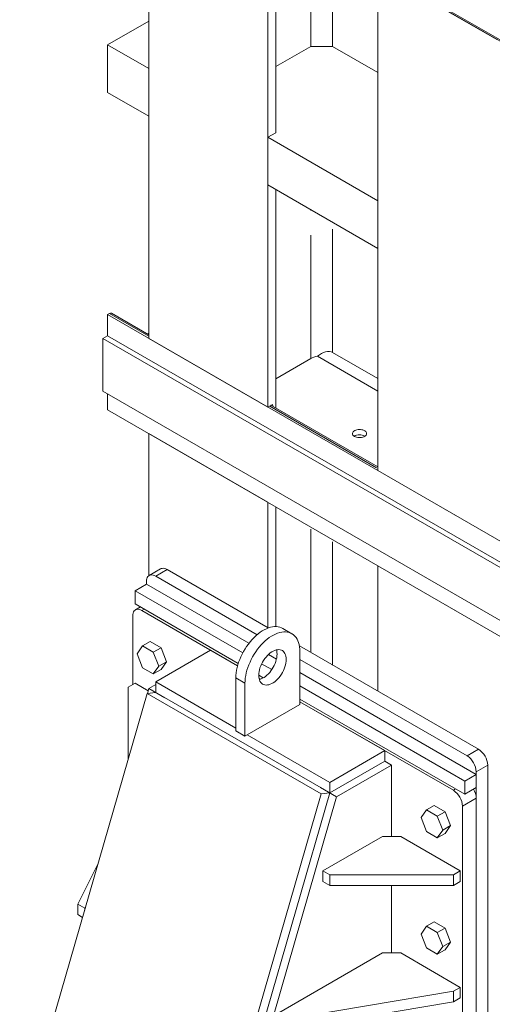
# Model space of a CAD drawing. Header units: millimetres. Extents: x 450 to 25135, y 150 to 17673.
# Tile 299 of 463: x 15473 to 16203, y 11576 to 13096. Entities that reach past the tile are written whole.
import ezdxf

# ---------------------------------------------------------------- set-up
doc = ezdxf.new("R2010")
doc.units = ezdxf.units.MM
doc.linetypes.add('SLD-Centrada-doble', pattern=[12.7, 6.35, -1.27, 1.27, -1.27, 1.27, -1.27])
doc.linetypes.add('SLD-Continua', pattern=[0])
doc.layers.add('OCULTA', color=8, linetype='SLD-Continua')

msp = doc.modelspace()

# ---------------------------------------------------------------- linework, layer by layer
at = {"color": 7, "linetype": 'SLD-Continua', "lineweight": 18, "ltscale": 30}
msp.add_line((15739.5, 13339), (17116.4, 12544.3), dxfattribs=at)
at = {"layer": 'OCULTA', "linetype": 'SLD-Continua', "lineweight": 18, "ltscale": 30}
for p, q in [((15672.5, 12603.6), (15672.5, 13375.3)), ((15672.5, 12603.6), (15672.5, 13375.3)), ((15672.5, 12603.6), (15672.5, 13375.3)), ((17131, 12533.6), (15835.2, 13281.5)), ((17131, 12533.6), (15835.2, 13281.5)), ((17131, 12533.6), (15835.2, 13281.5)), ((15856.4, 12497.5), (15856.4, 13269.2)), ((15856.4, 12497.5), (15856.4, 13269.2)), ((15856.4, 12497.5), (15856.4, 13269.2)), ((15868.8, 12921.1), (15868.8, 13262.1)), ((15868.8, 12921.1), (15868.8, 13262.1)), ((15868.8, 12921.1), (15868.8, 13262.1)), ((16026.1, 12399.5), (16026.1, 13171.3)), ((16209.9, 13065.2), (16026.1, 13171.3)), ((16026.1, 12399.5), (16026.1, 13171.3)), ((16209.9, 13065.2), (16026.1, 13171.3)), ((16026.1, 12399.5), (16026.1, 13171.3)), ((16209.9, 13065.2), (16026.1, 13171.3)), ((15672.5, 13093.5), (15608.9, 13056.8)), ((15672.5, 13093.5), (15608.9, 13056.8)), ((15672.5, 13093.5), (15608.9, 13056.8)), ((15672.5, 13020.1), (15608.9, 13056.8)), ((15608.9, 13056.8), (15608.9, 12983.3)), ((15672.5, 13020.1), (15608.9, 13056.8)), ((15608.9, 13056.8), (15608.9, 12983.3)), ((15672.5, 13020.1), (15608.9, 13056.8)), ((15608.9, 13056.8), (15608.9, 12983.3)), ((15868.8, 13023.1), (15922.5, 13054.2)), ((15868.8, 13023.1), (15922.5, 13054.2)), ((15868.8, 13023.1), (15922.5, 13054.2)), ((15956.4, 13054.2), (15922.5, 13054.2)), ((15956.4, 13054.2), (15922.5, 13054.2)), ((15956.4, 13054.2), (15922.5, 13054.2)), ((15956.4, 13054.2), (16026.1, 13014)), ((15956.4, 13054.2), (16026.1, 13014)), ((15956.4, 13054.2), (16026.1, 13014)), ((15672.5, 12946.6), (15672.5, 13020.1)), ((15672.5, 12946.6), (15672.5, 13020.1)), ((15672.5, 12946.6), (15672.5, 13020.1)), ((15672.5, 12946.6), (15608.9, 12983.3)), ((15672.5, 12946.6), (15608.9, 12983.3)), ((15672.5, 12946.6), (15608.9, 12983.3)), ((15856.4, 12914), (15868.8, 12921.1)), ((15856.4, 12914), (15868.8, 12921.1)), ((15856.4, 12914), (15868.8, 12921.1)), ((16026.1, 12816), (15856.4, 12914)), ((15856.4, 12840.5), (15856.4, 12914)), ((16026.1, 12816), (15856.4, 12914)), ((15856.4, 12840.5), (15856.4, 12914)), ((16026.1, 12816), (15856.4, 12914)), ((15856.4, 12840.5), (15856.4, 12914)), ((16026.1, 12742.5), (15856.4, 12840.5)), ((16026.1, 12742.5), (15856.4, 12840.5)), ((16026.1, 12742.5), (15856.4, 12840.5)), ((15868.8, 12495.9), (15868.8, 12833.3)), ((15868.8, 12495.9), (15868.8, 12833.3)), ((15868.8, 12495.9), (15868.8, 12833.3)), ((16026.1, 12742.5), (16026.1, 12816)), ((16026.1, 12742.5), (16026.1, 12816)), ((16026.1, 12742.5), (16026.1, 12816)), ((15608.9, 12640.3), (15611.7, 12641.9)), ((15608.9, 12640.3), (15611.7, 12641.9)), ((15608.9, 12640.3), (15611.7, 12641.9)), ((15608.9, 12640.3), (17172.5, 11737.9)), ((15608.9, 12607.7), (15608.9, 12640.3)), ((15608.9, 12640.3), (17172.5, 11737.9)), ((15608.9, 12607.7), (15608.9, 12640.3)), ((15608.9, 12640.3), (17172.5, 11737.9)), ((15608.9, 12607.7), (15608.9, 12640.3)), ((15672.5, 12609.2), (15615.2, 12642.3)), ((15672.5, 12609.2), (15615.2, 12642.3)), ((15672.5, 12609.2), (15615.2, 12642.3)), ((15608.9, 12607.7), (15601.8, 12603.6)), ((17172.5, 11697.1), (15601.8, 12603.6)), ((15601.8, 12603.6), (15601.8, 12521.9)), ((17172.5, 11705.2), (15608.9, 12607.7)), ((15670.3, 12610.4), (15672.5, 12611.7)), ((15670.3, 12610.4), (15672.5, 12611.7)), ((15670.3, 12610.4), (15672.5, 12611.7)), ((15672.5, 12603.6), (15856.4, 12497.5)), ((15672.5, 12603.6), (15856.4, 12497.5)), ((15672.5, 12603.6), (15856.4, 12497.5)), ((15922.5, 12572.3), (15868.8, 12541.3)), ((15922.5, 12572.3), (15868.8, 12541.3)), ((15922.5, 12572.3), (15868.8, 12541.3)), ((15956.4, 12581.6), (16026.1, 12541.4)), ((15956.4, 12581.6), (16026.1, 12541.4)), ((15956.4, 12581.6), (16026.1, 12541.4)), ((17172.5, 11615.4), (15601.8, 12521.9)), ((15608.9, 12517.8), (15608.9, 12493.3)), ((15608.9, 12517.8), (15608.9, 12493.3)), ((15608.9, 12517.8), (15608.9, 12493.3)), ((15608.9, 12517.8), (15608.9, 12493.3)), ((15608.9, 12517.8), (15608.9, 12493.3)), ((15863.7, 12501.7), (15856.4, 12497.5)), ((15863.7, 12501.7), (15856.4, 12497.5)), ((15863.7, 12501.7), (15856.4, 12497.5)), ((16026.1, 12405.1), (15861.2, 12500.3)), ((16026.1, 12405.1), (15861.2, 12500.3)), ((16026.1, 12405.1), (15861.2, 12500.3)), ((15864, 12498.7), (15863.7, 12501.7)), ((15864, 12498.7), (15863.7, 12501.7)), ((15864, 12498.7), (15863.7, 12501.7)), ((17172.5, 11590.9), (15608.9, 12493.3)), ((17172.5, 11590.9), (15608.9, 12493.3)), ((17172.5, 11590.9), (15608.9, 12493.3)), ((17172.5, 11590.9), (15608.9, 12493.3)), ((17172.5, 11590.9), (15608.9, 12493.3)), ((15672.5, 12237.1), (15672.5, 12456.6)), ((15856.4, 12350.5), (15672.5, 12456.6)), ((15672.5, 12237.1), (15672.5, 12456.6)), ((15856.4, 12350.5), (15672.5, 12456.6)), ((15672.5, 12237.1), (15672.5, 12456.6)), ((15856.4, 12350.5), (15672.5, 12456.6)), ((15856.4, 12350.5), (15672.5, 12456.6)), ((15672.5, 12237.1), (15672.5, 12456.6)), ((15672.5, 12237.1), (15672.5, 12456.6)), ((15856.4, 12350.5), (15672.5, 12456.6)), ((16026.1, 12399.5), (16209.9, 12293.4)), ((16026.1, 12399.5), (16209.9, 12293.4)), ((16026.1, 12399.5), (16209.9, 12293.4)), ((15856.4, 12156.9), (15856.4, 12350.5)), ((15856.4, 12156.9), (15856.4, 12350.5)), ((15856.4, 12156.9), (15856.4, 12350.5)), ((15856.4, 12156.9), (15856.4, 12350.5)), ((15856.4, 12156.9), (15856.4, 12350.5)), ((15868.8, 12158.7), (15868.8, 12343.3)), ((15868.8, 12158.7), (15868.8, 12343.3)), ((15868.8, 12158.7), (15868.8, 12343.3)), ((15868.8, 12158.7), (15868.8, 12343.3)), ((15868.8, 12158.7), (15868.8, 12343.3)), ((16209.9, 12146.4), (16026.1, 12252.5)), ((16026.1, 12059), (16026.1, 12252.5)), ((16026.1, 12059), (16026.1, 12252.5)), ((16209.9, 12146.4), (16026.1, 12252.5)), ((16209.9, 12146.4), (16026.1, 12252.5)), ((16026.1, 12059), (16026.1, 12252.5)), ((16209.9, 12146.4), (16026.1, 12252.5)), ((16026.1, 12059), (16026.1, 12252.5)), ((16209.9, 12146.4), (16026.1, 12252.5)), ((16026.1, 12059), (16026.1, 12252.5)), ((15690.8, 12247.7), (15673.2, 12237.5)), ((15690.8, 12247.7), (15673.2, 12237.5)), ((15690.8, 12247.7), (15673.2, 12237.5)), ((15690.8, 12247.7), (15673.2, 12237.5)), ((15690.8, 12247.7), (15673.2, 12237.5)), ((15683.2, 12236.5), (15839.8, 12146.1)), ((15683.2, 12236.5), (15839.8, 12146.1)), ((15683.2, 12236.5), (15839.8, 12146.1)), ((15683.2, 12236.5), (15839.8, 12146.1)), ((15683.2, 12236.5), (15839.8, 12146.1)), ((15700.8, 12246.7), (15857.1, 12156.6)), ((15700.8, 12246.7), (15857.1, 12156.6)), ((15700.8, 12246.7), (15857.1, 12156.6)), ((15700.8, 12246.7), (15857.1, 12156.6)), ((15700.8, 12246.7), (15857.1, 12156.6)), ((15669, 12224.3), (15651.3, 12214.1)), ((15669, 12224.3), (15651.3, 12214.1)), ((15669, 12224.3), (15651.3, 12214.1)), ((15669, 12224.3), (15651.3, 12214.1)), ((15669, 12224.3), (15651.3, 12214.1)), ((15669, 12224.3), (15669, 12228.4)), ((15669, 12224.3), (15669, 12228.4)), ((15669, 12224.3), (15669, 12228.4)), ((15669, 12224.3), (15669, 12228.4)), ((15669, 12224.3), (15669, 12228.4)), ((15827.2, 12133), (15669, 12224.3)), ((15827.2, 12133), (15669, 12224.3)), ((15827.2, 12133), (15669, 12224.3)), ((15827.2, 12133), (15669, 12224.3)), ((15827.2, 12133), (15669, 12224.3)), ((15817.6, 12118.1), (15651.3, 12214.1)), ((15651.3, 12214.1), (15651.3, 12193.6)), ((15817.6, 12118.1), (15651.3, 12214.1)), ((15651.3, 12214.1), (15651.3, 12193.6)), ((15817.6, 12118.1), (15651.3, 12214.1)), ((15651.3, 12214.1), (15651.3, 12193.6)), ((15817.6, 12118.1), (15651.3, 12214.1)), ((15651.3, 12214.1), (15651.3, 12193.6)), ((15817.6, 12118.1), (15651.3, 12214.1)), ((15651.3, 12214.1), (15651.3, 12193.6)), ((15810.6, 12101.7), (15651.3, 12193.6)), ((15810.6, 12101.7), (15651.3, 12193.6)), ((15810.6, 12101.7), (15651.3, 12193.6)), ((15810.6, 12101.7), (15651.3, 12193.6)), ((15810.6, 12101.7), (15651.3, 12193.6)), ((15647.8, 12175.3), (15647.8, 12069.1)), ((15659.6, 12188.9), (15651.9, 12184.4)), ((15809.6, 12098.2), (15661.9, 12183.4)), ((15893.5, 12147.7), (15879.3, 12155.9)), ((15674.8, 12135.6), (15662.8, 12128.7)), ((15691.5, 12126), (15674.8, 12135.6)), ((15662.8, 12128.7), (15654.4, 12116.8)), ((15654.4, 12116.8), (15662.8, 12095.2)), ((15679.5, 12119), (15662.8, 12128.7)), ((15691.5, 12126), (15679.5, 12119)), ((15687.9, 12097.4), (15679.5, 12119)), ((15768, 12122.2), (15683.2, 12073.3)), ((15699.9, 12104.4), (15691.5, 12126)), ((15809.6, 12098.2), (15768, 12122.2)), ((15869.6, 12108.5), (15857.3, 12115.6)), ((15869.6, 12108.5), (15857.3, 12115.6)), ((15869.6, 12108.5), (15857.3, 12115.6)), ((15869.6, 12108.5), (15857.3, 12115.6)), ((15869.6, 12108.5), (15857.3, 12115.6)), ((15905.2, 12128.8), (16181.7, 11969.2)), ((15905.2, 12128.8), (16181.7, 11969.2)), ((15905.2, 12128.8), (16181.7, 11969.2)), ((15905.2, 12128.8), (16181.7, 11969.2)), ((15905.2, 12128.8), (16181.7, 11969.2)), ((15905.9, 12120.2), (15905.9, 12038.6)), ((15699.9, 12104.4), (15687.9, 12097.4)), ((15691.5, 12092.5), (15699.9, 12104.4)), ((15862.4, 12092.2), (15846.8, 12101.3)), ((15862.4, 12092.2), (15846.8, 12101.3)), ((15862.4, 12092.2), (15846.8, 12101.3)), ((15862.4, 12092.2), (15846.8, 12101.3)), ((15862.4, 12092.2), (15846.8, 12101.3)), ((15905.9, 12108), (16164, 11959)), ((15905.9, 12108), (16164, 11959)), ((15905.9, 12108), (16164, 11959)), ((15905.9, 12108), (16164, 11959)), ((15905.9, 12108), (16164, 11959)), ((15662.8, 12095.2), (15679.5, 12085.5)), ((15679.5, 12085.5), (15687.9, 12097.4)), ((15691.5, 12092.5), (15679.5, 12085.5)), ((16178.1, 11930.4), (15905.9, 12087.6)), ((16178.1, 11930.4), (15905.9, 12087.6)), ((16178.1, 11930.4), (15905.9, 12087.6)), ((16178.1, 11930.4), (15905.9, 12087.6)), ((16178.1, 11930.4), (15905.9, 12087.6)), ((15640.7, 12065), (15651.3, 12071.2)), ((15651.3, 12071.2), (15671.5, 12059.5)), ((15672.5, 12063), (15683.2, 12069.2)), ((15683.2, 12073.3), (15806.9, 12001.8)), ((15683.2, 12073.3), (15683.2, 12056.9)), ((15806.9, 11997.8), (15806.9, 12079.4)), ((15821, 11989.6), (15821, 12071.3)), ((15849.3, 12079.4), (15842.3, 12083.5)), ((15849.3, 12079.4), (15842.3, 12083.5)), ((15849.3, 12079.4), (15842.3, 12083.5)), ((15849.3, 12079.4), (15842.3, 12083.5)), ((15849.3, 12079.4), (15842.3, 12083.5)), ((15845.4, 12077.6), (15842.6, 12079.2)), ((15845.4, 12077.6), (15842.6, 12079.2)), ((15670, 12055.4), (15473.2, 11373.1)), ((15640.7, 11954.8), (15640.7, 12065)), ((15670, 12055.4), (15683.2, 12056.9)), ((15938.7, 11900.3), (15670, 12055.4)), ((15670.4, 12055.4), (15672.5, 12063)), ((15697.3, 12048.8), (15672.5, 12063)), ((15683.2, 12056.9), (15951.9, 11901.8)), ((15951.9, 11901.8), (15683.2, 12056.9)), ((16160.4, 11920.2), (15905.9, 12067.1)), ((16160.4, 11920.2), (15905.9, 12067.1)), ((16160.4, 11920.2), (15905.9, 12067.1)), ((16160.4, 11920.2), (15905.9, 12067.1)), ((16160.4, 11920.2), (15905.9, 12067.1)), ((15905.9, 12038.6), (15821, 11989.6)), ((16160.4, 11899.8), (15905.9, 12046.7)), ((16160.4, 11899.8), (15905.9, 12046.7)), ((16160.4, 11899.8), (15905.9, 12046.7)), ((16160.4, 11899.8), (15905.9, 12046.7)), ((16160.4, 11899.8), (15905.9, 12046.7)), ((16142.8, 11905.9), (15905.9, 12042.7)), ((16036.7, 11967.2), (15905.9, 12042.7)), ((15806.9, 11997.8), (15821, 11989.6)), ((15824.6, 11991.6), (15951.9, 11918.2)), ((15951.9, 11918.2), (16036.7, 11967.2)), ((16036.7, 11967.2), (16036.7, 11950.8)), ((15640.7, 11953.8), (15640.7, 11954.8)), ((15641, 11954.7), (15640.7, 11954.8)), ((15951.9, 11901.8), (16036.7, 11950.8)), ((16036.7, 11950.8), (16047.3, 11944.7)), ((15962.5, 11895.7), (16047.3, 11944.7)), ((16047.3, 11944.7), (16047.3, 11834.5)), ((16178.1, 11934.5), (16178.1, 11501.4)), ((16178.1, 11934.5), (16178.1, 11501.4)), ((16178.1, 11934.5), (16178.1, 11501.4)), ((16178.1, 11934.5), (16178.1, 11501.4)), ((16178.1, 11934.5), (16178.1, 11501.4)), ((16195.8, 11944.7), (16195.8, 11511.6)), ((16195.8, 11944.7), (16195.8, 11511.6)), ((16195.8, 11944.7), (16195.8, 11511.6)), ((16195.8, 11944.7), (16195.8, 11511.6)), ((16195.8, 11944.7), (16195.8, 11511.6)), ((15951.9, 11918.2), (15951.9, 11901.8)), ((16178.1, 11930.4), (16160.4, 11920.2)), ((16178.1, 11930.4), (16160.4, 11920.2)), ((16178.1, 11930.4), (16160.4, 11920.2)), ((16178.1, 11930.4), (16160.4, 11920.2)), ((16178.1, 11930.4), (16160.4, 11920.2)), ((16160.4, 11920.2), (16160.4, 11899.8)), ((16160.4, 11920.2), (16160.4, 11899.8)), ((16160.4, 11920.2), (16160.4, 11899.8)), ((16160.4, 11920.2), (16160.4, 11899.8)), ((16160.4, 11920.2), (16160.4, 11899.8)), ((16178.1, 11910), (16178.1, 11930.4)), ((16178.1, 11910), (16178.1, 11930.4)), ((16178.1, 11910), (16178.1, 11930.4)), ((16178.1, 11910), (16178.1, 11930.4)), ((16178.1, 11910), (16178.1, 11930.4)), ((15755.1, 11219.5), (15951.9, 11901.8)), ((15937.7, 11910), (15962.5, 11895.7)), ((15938.7, 11900.3), (15951.9, 11901.8)), ((16160.4, 11899.8), (16178.1, 11910)), ((16160.4, 11899.8), (16178.1, 11910)), ((16160.4, 11899.8), (16178.1, 11910)), ((16160.4, 11899.8), (16178.1, 11910)), ((16160.4, 11899.8), (16178.1, 11910)), ((15741.9, 11218), (15938.7, 11900.3)), ((15865, 11557.7), (15962.5, 11895.7)), ((16178.1, 11501.4), (16178.1, 11893.7)), ((16101.2, 11875.6), (16092.8, 11863.7)), ((16113.2, 11882.6), (16101.2, 11875.6)), ((16117.9, 11866), (16101.2, 11875.6)), ((16129.9, 11872.9), (16113.2, 11882.6)), ((16129.9, 11872.9), (16117.9, 11866)), ((16138.3, 11851.4), (16129.9, 11872.9)), ((16156.9, 11489.2), (16156.9, 11881.4)), ((16092.8, 11863.7), (16101.2, 11842.2)), ((16126.3, 11844.4), (16117.9, 11866)), ((16101.2, 11842.2), (16117.9, 11832.5)), ((16117.9, 11832.5), (16126.3, 11844.4)), ((16138.3, 11851.4), (16126.3, 11844.4)), ((16129.9, 11839.4), (16138.3, 11851.4)), ((16033.2, 11834.5), (15941.2, 11781.4)), ((16061.5, 11834.5), (16033.2, 11834.5)), ((16153.4, 11781.4), (16061.5, 11834.5)), ((16129.9, 11839.4), (16117.9, 11832.5)), ((15562.9, 11730.3), (15594.3, 11792.8)), ((15941.2, 11781.4), (15951.9, 11775.3)), ((15941.2, 11765.1), (15941.2, 11781.4)), ((16142.8, 11775.3), (16153.4, 11781.4)), ((16153.4, 11765.1), (16153.4, 11781.4)), ((15941.2, 11765.1), (15951.9, 11758.9)), ((15951.9, 11758.9), (15951.9, 11775.3)), ((15951.9, 11775.3), (16142.8, 11775.3)), ((16142.8, 11758.9), (16142.8, 11775.3)), ((16142.8, 11758.9), (16153.4, 11765.1)), ((15951.9, 11758.9), (16142.8, 11758.9)), ((16047.3, 11758.9), (16047.3, 11654.8)), ((15573.6, 11724.2), (15562.9, 11730.3)), ((15562.9, 11714), (15562.9, 11730.3)), ((15574.7, 11724.8), (15573.6, 11724.2)), ((15573.6, 11720.9), (15573.6, 11724.2)), ((15570.3, 11709.7), (15562.9, 11714)), ((16101.2, 11696), (16092.8, 11684.1)), ((16113.2, 11702.9), (16101.2, 11696)), ((16117.9, 11686.3), (16101.2, 11696)), ((16129.9, 11693.3), (16113.2, 11702.9)), ((16129.9, 11693.3), (16117.9, 11686.3)), ((16138.3, 11671.7), (16129.9, 11693.3)), ((16092.8, 11684.1), (16101.2, 11662.5)), ((16126.3, 11664.8), (16117.9, 11686.3)), ((16101.2, 11662.5), (16117.9, 11652.8)), ((16117.9, 11652.8), (16126.3, 11664.8)), ((16129.9, 11659.8), (16117.9, 11652.8)), ((16138.3, 11671.7), (16126.3, 11664.8)), ((16129.9, 11659.8), (16138.3, 11671.7)), ((16033.2, 11654.8), (15863.5, 11556.9)), ((16061.5, 11654.8), (16033.2, 11654.8)), ((16153.4, 11601.7), (16061.5, 11654.8)), ((16142.8, 11595.6), (16153.4, 11601.7)), ((16153.4, 11585.4), (16153.4, 11601.7)), ((15874.1, 11550.7), (16142.8, 11595.6)), ((16142.8, 11579.3), (16142.8, 11595.6)), ((16142.8, 11579.3), (16153.4, 11585.4)), ((15874.1, 11534.4), (16142.8, 11579.3))]:
    msp.add_line(p, q, dxfattribs=at)
at = {"layer": 'OCULTA', "linetype": 'SLD-Centrada-doble', "lineweight": 18, "ltscale": 30}
for p, q in [((15922.5, 13054.2), (15922.5, 13231.1)), ((15922.5, 13054.2), (15922.5, 13231.1)), ((15922.5, 13054.2), (15922.5, 13231.1)), ((15956.4, 13054.2), (15956.4, 13211.5)), ((15956.4, 13054.2), (15956.4, 13211.5)), ((15956.4, 13054.2), (15956.4, 13211.5)), ((15922.5, 12572.3), (15922.5, 12802.3)), ((15922.5, 12572.3), (15922.5, 12802.3)), ((15922.5, 12572.3), (15922.5, 12802.3)), ((15956.4, 12581.6), (15956.4, 12782.7)), ((15956.4, 12581.6), (15956.4, 12782.7)), ((15956.4, 12581.6), (15956.4, 12782.7)), ((15611.7, 12641.9), (15672.5, 12606.8)), ((15611.7, 12641.9), (15672.5, 12606.8)), ((15611.7, 12641.9), (15672.5, 12606.8)), ((15933, 12575.9), (16026.1, 12522.2)), ((15933, 12575.9), (16026.1, 12522.2)), ((15933, 12575.9), (16026.1, 12522.2)), ((15859.2, 12499.1), (16026.1, 12402.8)), ((15859.2, 12499.1), (16026.1, 12402.8)), ((15859.2, 12499.1), (16026.1, 12402.8)), ((15922.5, 12118.8), (15922.5, 12312.3)), ((15922.5, 12118.8), (15922.5, 12312.3)), ((15922.5, 12118.8), (15922.5, 12312.3)), ((15922.5, 12118.8), (15922.5, 12312.3)), ((15922.5, 12118.8), (15922.5, 12312.3)), ((15956.4, 12099.2), (15956.4, 12292.7)), ((15956.4, 12099.2), (15956.4, 12292.7)), ((15956.4, 12099.2), (15956.4, 12292.7)), ((15956.4, 12099.2), (15956.4, 12292.7)), ((15956.4, 12099.2), (15956.4, 12292.7)), ((15683.2, 12236.5), (15700.8, 12246.7)), ((15683.2, 12236.5), (15700.8, 12246.7)), ((15683.2, 12236.5), (15700.8, 12246.7)), ((15683.2, 12236.5), (15700.8, 12246.7)), ((15683.2, 12236.5), (15700.8, 12246.7)), ((15661.9, 12183.4), (15665.5, 12185.5)), ((15806.9, 12079.4), (15821, 12071.3)), ((16164, 11959), (16181.7, 11969.2)), ((16164, 11959), (16181.7, 11969.2)), ((16164, 11959), (16181.7, 11969.2)), ((16164, 11959), (16181.7, 11969.2)), ((16164, 11959), (16181.7, 11969.2)), ((16178.1, 11934.5), (16195.8, 11944.7)), ((16178.1, 11934.5), (16195.8, 11944.7)), ((16178.1, 11934.5), (16195.8, 11944.7)), ((16178.1, 11934.5), (16195.8, 11944.7)), ((16178.1, 11934.5), (16195.8, 11944.7)), ((16142.8, 11905.9), (16146.3, 11908)), ((16156.9, 11881.4), (16178.1, 11893.7))]:
    msp.add_line(p, q, dxfattribs=at)
at = {"layer": 'OCULTA', "linetype": 'SLD-Continua', "lineweight": 18, "ltscale": 30, "flags": 128}
for points in [[(15990, 12452.1), (15988.8, 12453), (15987.8, 12454), (15987.1, 12455.1), (15986.8, 12456.2), (15986.9, 12457.3), (15987.3, 12458.5), (15988, 12459.5), (15989.1, 12460.5), (15990.4, 12461.3), (15992, 12462), (15993.7, 12462.5), (15995.6, 12462.9), (15997.6, 12463), (15999.5, 12462.9), (16001.4, 12462.6), (16003.2, 12462.2), (16004.9, 12461.5), (16006.3, 12460.7), (16007.4, 12459.8), (16008.2, 12458.7), (16008.7, 12457.6), (16008.8, 12456.5), (16008.6, 12455.4), (16008, 12454.3), (16007.1, 12453.3), (16005.9, 12452.4), (16004.5, 12451.6), (16002.8, 12451), (16001, 12450.6), (15999, 12450.3), (15997.1, 12450.3), (15995.1, 12450.5), (15993.3, 12450.9), (15991.6, 12451.4), (15990, 12452.1)], [(15990, 12452.1), (15988.8, 12453), (15987.8, 12454), (15987.1, 12455.1), (15986.8, 12456.2), (15986.9, 12457.3), (15987.3, 12458.5), (15988, 12459.5), (15989.1, 12460.5), (15990.4, 12461.3), (15992, 12462), (15993.7, 12462.5), (15995.6, 12462.9), (15997.6, 12463), (15999.5, 12462.9), (16001.4, 12462.6), (16003.2, 12462.2), (16004.9, 12461.5), (16006.3, 12460.7), (16007.4, 12459.8), (16008.2, 12458.7), (16008.7, 12457.6), (16008.8, 12456.5), (16008.6, 12455.4), (16008, 12454.3), (16007.1, 12453.3), (16005.9, 12452.4), (16004.5, 12451.6), (16002.8, 12451), (16001, 12450.6), (15999, 12450.3), (15997.1, 12450.3), (15995.1, 12450.5), (15993.3, 12450.9), (15991.6, 12451.4), (15990, 12452.1)], [(15990, 12452.1), (15988.8, 12453), (15987.8, 12454), (15987.1, 12455.1), (15986.8, 12456.2), (15986.9, 12457.3), (15987.3, 12458.5), (15988, 12459.5), (15989.1, 12460.5), (15990.4, 12461.3), (15992, 12462), (15993.7, 12462.5), (15995.6, 12462.9), (15997.6, 12463), (15999.5, 12462.9), (16001.4, 12462.6), (16003.2, 12462.2), (16004.9, 12461.5), (16006.3, 12460.7), (16007.4, 12459.8), (16008.2, 12458.7), (16008.7, 12457.6), (16008.8, 12456.5), (16008.6, 12455.4), (16008, 12454.3), (16007.1, 12453.3), (16005.9, 12452.4), (16004.5, 12451.6), (16002.8, 12451), (16001, 12450.6), (15999, 12450.3), (15997.1, 12450.3), (15995.1, 12450.5), (15993.3, 12450.9), (15991.6, 12451.4), (15990, 12452.1)], [(15669, 12228.4), (15669.2, 12230.6), (15669.6, 12232.6), (15670.3, 12234.4), (15671.3, 12235.9), (15672.5, 12237.1), (15673.9, 12237.9), (15675.5, 12238.3), (15677.3, 12238.4), (15679.2, 12238.2), (15681.1, 12237.5), (15683.2, 12236.5)], [(15669, 12228.4), (15669.2, 12230.6), (15669.6, 12232.6), (15670.3, 12234.4), (15671.3, 12235.9), (15672.5, 12237.1), (15673.9, 12237.9), (15675.5, 12238.3), (15677.3, 12238.4), (15679.2, 12238.2), (15681.1, 12237.5), (15683.2, 12236.5)], [(15669, 12228.4), (15669.2, 12230.6), (15669.6, 12232.6), (15670.3, 12234.4), (15671.3, 12235.9), (15672.5, 12237.1), (15673.9, 12237.9), (15675.5, 12238.3), (15677.3, 12238.4), (15679.2, 12238.2), (15681.1, 12237.5), (15683.2, 12236.5)], [(15669, 12228.4), (15669.2, 12230.6), (15669.6, 12232.6), (15670.3, 12234.4), (15671.3, 12235.9), (15672.5, 12237.1), (15673.9, 12237.9), (15675.5, 12238.3), (15677.3, 12238.4), (15679.2, 12238.2), (15681.1, 12237.5), (15683.2, 12236.5)], [(15669, 12228.4), (15669.2, 12230.6), (15669.6, 12232.6), (15670.3, 12234.4), (15671.3, 12235.9), (15672.5, 12237.1), (15673.9, 12237.9), (15675.5, 12238.3), (15677.3, 12238.4), (15679.2, 12238.2), (15681.1, 12237.5), (15683.2, 12236.5)], [(15690.8, 12247.7), (15691.6, 12248.1), (15693.2, 12248.5), (15695, 12248.6), (15696.8, 12248.4), (15698.8, 12247.7), (15700.8, 12246.7)], [(15690.8, 12247.7), (15691.6, 12248.1), (15693.2, 12248.5), (15695, 12248.6), (15696.8, 12248.4), (15698.8, 12247.7), (15700.8, 12246.7)], [(15690.8, 12247.7), (15691.6, 12248.1), (15693.2, 12248.5), (15695, 12248.6), (15696.8, 12248.4), (15698.8, 12247.7), (15700.8, 12246.7)], [(15690.8, 12247.7), (15691.6, 12248.1), (15693.2, 12248.5), (15695, 12248.6), (15696.8, 12248.4), (15698.8, 12247.7), (15700.8, 12246.7)], [(15690.8, 12247.7), (15691.6, 12248.1), (15693.2, 12248.5), (15695, 12248.6), (15696.8, 12248.4), (15698.8, 12247.7), (15700.8, 12246.7)], [(15661.9, 12183.4), (15659.9, 12184.4), (15658, 12185.1), (15656.1, 12185.4), (15654.3, 12185.3), (15652.7, 12184.8), (15651.3, 12184), (15650, 12182.8), (15649.1, 12181.3), (15648.4, 12179.5), (15647.9, 12177.5), (15647.8, 12175.3)], [(15806.9, 12079.4), (15807, 12083.2), (15807.4, 12087.2), (15808, 12091.2), (15808.9, 12095.3), (15810, 12099.5), (15811.3, 12103.7), (15812.9, 12107.9), (15814.6, 12112.1), (15816.6, 12116.2), (15818.8, 12120.2), (15821.1, 12124.2), (15823.6, 12128), (15826.3, 12131.7), (15829.1, 12135.3), (15832, 12138.6), (15835, 12141.7), (15838.1, 12144.7), (15841.2, 12147.4), (15844.5, 12149.8), (15847.7, 12151.9), (15850.9, 12153.8), (15854.2, 12155.4), (15857.4, 12156.7), (15860.6, 12157.6), (15863.7, 12158.3), (15866.7, 12158.6), (15869.6, 12158.7), (15872.4, 12158.3), (15875, 12157.7), (15877.6, 12156.8), (15879.3, 12155.9)], [(15821, 12071.3), (15821.2, 12075.1), (15821.5, 12079), (15822.2, 12083.1), (15823, 12087.2), (15824.1, 12091.4), (15825.4, 12095.5), (15827, 12099.7), (15828.8, 12103.9), (15830.7, 12108), (15832.9, 12112.1), (15835.2, 12116), (15837.7, 12119.9), (15840.4, 12123.6), (15843.2, 12127.1), (15846.1, 12130.4), (15849.1, 12133.6), (15852.2, 12136.5), (15855.4, 12139.2), (15858.6, 12141.6), (15861.8, 12143.8), (15865.1, 12145.6), (15868.3, 12147.2), (15871.5, 12148.5), (15874.7, 12149.5), (15877.8, 12150.1), (15880.8, 12150.5), (15883.7, 12150.5), (15886.5, 12150.2), (15889.2, 12149.6), (15891.7, 12148.6), (15894, 12147.4), (15896.2, 12145.8), (15898.2, 12144), (15899.9, 12141.8), (15901.5, 12139.4), (15902.8, 12136.8), (15903.9, 12133.9), (15904.8, 12130.8), (15905.4, 12127.4), (15905.8, 12123.9), (15905.9, 12120.2)], [(15842.3, 12083.5), (15842.4, 12086.2), (15842.7, 12089.1), (15843.4, 12092), (15844.2, 12094.9), (15845.3, 12097.9), (15846.6, 12100.8), (15848.1, 12103.7), (15849.7, 12106.5), (15851.6, 12109.2), (15853.5, 12111.7), (15855.6, 12114), (15857.8, 12116.1), (15860, 12117.9), (15862.3, 12119.5), (15864.6, 12120.9), (15866.9, 12121.9), (15869.1, 12122.6), (15871.3, 12123), (15873.4, 12123.1), (15875.4, 12122.9), (15877.2, 12122.3), (15878.9, 12121.5), (15880.4, 12120.3), (15881.6, 12118.9), (15882.7, 12117.1), (15883.6, 12115.2), (15884.2, 12113), (15884.6, 12110.6), (15884.7, 12108), (15884.6, 12105.3), (15884.2, 12102.4), (15883.6, 12099.5), (15882.7, 12096.6), (15881.6, 12093.6), (15880.4, 12090.7), (15878.9, 12087.8), (15877.2, 12085), (15875.4, 12082.3), (15873.4, 12079.8), (15871.3, 12077.5), (15869.1, 12075.4), (15866.9, 12073.6), (15864.6, 12071.9), (15862.3, 12070.6), (15860, 12069.6), (15857.8, 12068.9), (15855.6, 12068.5), (15853.5, 12068.4), (15851.6, 12068.6), (15849.7, 12069.2), (15848.1, 12070), (15846.6, 12071.2), (15845.3, 12072.6), (15844.2, 12074.4), (15843.4, 12076.3), (15842.7, 12078.5), (15842.4, 12080.9), (15842.3, 12083.5)], [(15869.6, 12122.7), (15870, 12121.1), (15870.4, 12118.7), (15870.5, 12116.2), (15870.4, 12113.4), (15870, 12110.6), (15869.4, 12107.7), (15868.6, 12104.7), (15867.5, 12101.8), (15866.2, 12098.8), (15864.7, 12096), (15863.1, 12093.2), (15861.2, 12090.5), (15859.3, 12088), (15857.2, 12085.7), (15855, 12083.6), (15852.8, 12081.7), (15850.5, 12080.1), (15848.2, 12078.8), (15845.9, 12077.8), (15843.6, 12077), (15843.2, 12076.9)]]:
    msp.add_lwpolyline(points, dxfattribs=at)
at = {"layer": 'OCULTA', "linetype": 'SLD-Continua', "lineweight": 18, "ltscale": 900}
for centre, radius, start, end in [((15613.7, 12639.2), 3.39, 64.3832, 126.9186), ((15613.7, 12639.2), 3.39, 64.3832, 126.9186), ((15613.7, 12639.2), 3.39, 64.3832, 126.9186), ((15937.5, 12545.1), 31.1, 98.3687, 118.9176), ((15937.5, 12545.1), 31.1, 98.3687, 118.9176), ((15937.5, 12545.1), 31.1, 98.3687, 118.9176), ((15997.8, 12438.6), 16.3, 58.8309, 121.1691), ((15997.8, 12438.6), 16.3, 58.8309, 121.1691), ((15997.8, 12438.6), 16.3, 58.8309, 121.1691), ((16165.2, 11943.4), 30.6, 2.4844, 57.5156), ((16165.2, 11943.4), 30.6, 2.4844, 57.5156), ((16165.2, 11943.4), 30.6, 2.4844, 57.5156), ((16165.2, 11943.4), 30.6, 2.4844, 57.5156), ((16165.2, 11943.4), 30.6, 2.4844, 57.5156), ((16147.5, 11933.2), 30.6, 2.4844, 57.5156), ((16147.5, 11933.2), 30.6, 2.4844, 57.5156), ((16147.5, 11933.2), 30.6, 2.4844, 57.5156), ((16147.5, 11933.2), 30.6, 2.4844, 57.5156), ((16147.5, 11933.2), 30.6, 2.4844, 57.5156), ((16126.3, 11880.1), 30.6, 2.4837, 57.5163), ((16149.1, 11892.7), 29, 2.0323, 31.0701)]:
    msp.add_arc(centre, radius, start, end, dxfattribs=at)
msp.add_ellipse((15939.5, 12553.7), major_axis=(17.3, 27.7), ratio=0.599856, start_param=0.021761, end_param=1.079738, dxfattribs=at)
msp.add_ellipse((15939.5, 12553.7), major_axis=(17.3, 27.7), ratio=0.599856, start_param=0.021761, end_param=1.079738, dxfattribs=at)
msp.add_ellipse((15939.5, 12553.7), major_axis=(17.3, 27.7), ratio=0.599856, start_param=0.021761, end_param=1.079738, dxfattribs=at)

doc.saveas('drawing.dxf')
